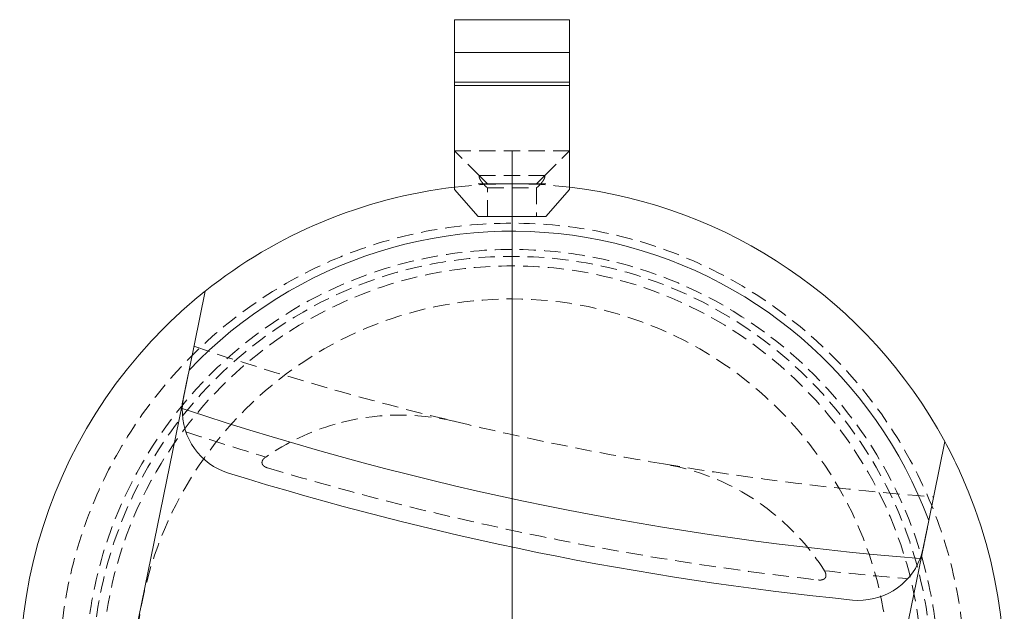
# Model space of a CAD drawing. Extents: x 0 to 59450, y 0 to 42050.
# Tile 293 of 304: x 48155 to 48455, y 30536 to 30716. Entities that reach past the tile are written whole.
import ezdxf

# ---------------------------------------------------------------- set-up
doc = ezdxf.new("R2010")
doc.units = 0
doc.header["$LTSCALE"] = 20
doc.header["$MEASUREMENT"] = 0
doc.linetypes.add('HIDDEN', pattern=[0.375, 0.25, -0.125])
doc.layers.get('0').update_dxf_attribs({"linetype": 'CONTINUOUS'})

msp = doc.modelspace()

# ---------------------------------------------------------------- linework, layer by layer
at = {"color": 3, "linetype": 'Continuous', "lineweight": 13}
for p, q in [((48287.711, 30715.118), (48287.711, 30716.458)), ((48322.711, 30716.458), (48287.711, 30716.458)), ((48287.711, 30706.066), (48287.711, 30715.118)), ((48322.711, 30716.458), (48322.711, 30715.118)), ((48322.711, 30715.118), (48322.711, 30706.066)), ((48322.711, 30706.458), (48287.711, 30706.458)), ((48287.711, 30697.405), (48287.711, 30706.066)), ((48322.711, 30706.066), (48322.711, 30697.405)), ((48287.711, 30664.726), (48287.711, 30697.405)), ((48322.711, 30697.405), (48287.711, 30697.405)), ((48322.711, 30696.458), (48287.711, 30696.458)), ((48322.711, 30697.405), (48322.711, 30664.726)), ((48305.211, 30516.458), (48305.211, 30676.458)), ((48315.477, 30666.458), (48294.944, 30666.458)), ((48287.711, 30664.726), (48294.871, 30656.458)), ((48315.55, 30656.458), (48322.711, 30664.726)), ((48294.871, 30656.458), (48315.55, 30656.458)), ((48211.72, 30633.759), (48206.831, 30609.73)), ((48206.831, 30609.73), (48205.14, 30601.419)), ((48206.084, 30606.056), (48206.064, 30605.959)), ((48206.096, 30606.118), (48206.084, 30606.056)), ((48206.106, 30606.165), (48206.096, 30606.118)), ((48206.116, 30606.217), (48206.106, 30606.165)), ((48206.128, 30606.272), (48206.116, 30606.217)), ((48206.139, 30606.326), (48206.128, 30606.272)), ((48206.149, 30606.378), (48206.139, 30606.326)), ((48206.16, 30606.43), (48206.149, 30606.378)), ((48206.17, 30606.482), (48206.16, 30606.43)), ((48206.181, 30606.534), (48206.17, 30606.482)), ((48206.191, 30606.585), (48206.181, 30606.534)), ((48206.201, 30606.635), (48206.191, 30606.585)), ((48206.212, 30606.685), (48206.201, 30606.635)), ((48206.222, 30606.735), (48206.212, 30606.685)), ((48206.232, 30606.784), (48206.222, 30606.735)), ((48206.242, 30606.833), (48206.232, 30606.784)), ((48206.251, 30606.881), (48206.242, 30606.833)), ((48206.261, 30606.929), (48206.251, 30606.881)), ((48206.271, 30606.976), (48206.261, 30606.929)), ((48206.28, 30607.023), (48206.271, 30606.976)), ((48206.29, 30607.069), (48206.28, 30607.023)), ((48206.299, 30607.115), (48206.29, 30607.069)), ((48206.308, 30607.16), (48206.299, 30607.115)), ((48206.317, 30607.205), (48206.308, 30607.16)), ((48206.326, 30607.25), (48206.317, 30607.205)), ((48206.335, 30607.294), (48206.326, 30607.25)), ((48206.344, 30607.337), (48206.335, 30607.294)), ((48206.353, 30607.38), (48206.344, 30607.337)), ((48206.362, 30607.422), (48206.353, 30607.38)), ((48206.37, 30607.464), (48206.362, 30607.422)), ((48206.378, 30607.506), (48206.37, 30607.464)), ((48206.387, 30607.546), (48206.378, 30607.506)), ((48206.395, 30607.587), (48206.387, 30607.546)), ((48206.403, 30607.627), (48206.395, 30607.587)), ((48206.411, 30607.666), (48206.403, 30607.627)), ((48206.419, 30607.705), (48206.411, 30607.666)), ((48206.427, 30607.743), (48206.419, 30607.705)), ((48206.434, 30607.781), (48206.427, 30607.743)), ((48206.442, 30607.818), (48206.434, 30607.781)), ((48206.449, 30607.855), (48206.442, 30607.818)), ((48206.457, 30607.891), (48206.449, 30607.855)), ((48206.464, 30607.927), (48206.457, 30607.891)), ((48206.471, 30607.962), (48206.464, 30607.927)), ((48206.478, 30607.996), (48206.471, 30607.962)), ((48206.485, 30608.03), (48206.478, 30607.996)), ((48206.492, 30608.063), (48206.485, 30608.03)), ((48206.498, 30608.096), (48206.492, 30608.063)), ((48206.064, 30605.959), (48206.038, 30605.832)), ((48204.853, 30600.009), (48204.842, 30599.952)), ((48204.865, 30600.066), (48204.853, 30600.009)), ((48204.877, 30600.123), (48204.865, 30600.066)), ((48204.888, 30600.18), (48204.877, 30600.123)), ((48204.9, 30600.237), (48204.888, 30600.18)), ((48204.911, 30600.294), (48204.9, 30600.237)), ((48204.923, 30600.351), (48204.911, 30600.294)), ((48204.934, 30600.407), (48204.923, 30600.351)), ((48204.946, 30600.464), (48204.934, 30600.407)), ((48204.957, 30600.521), (48204.946, 30600.464)), ((48204.969, 30600.577), (48204.957, 30600.521)), ((48204.98, 30600.634), (48204.969, 30600.577)), ((48204.992, 30600.691), (48204.98, 30600.634)), ((48205.003, 30600.747), (48204.992, 30600.691)), ((48205.015, 30600.803), (48205.003, 30600.747)), ((48205.026, 30600.86), (48205.015, 30600.803)), ((48205.038, 30600.916), (48205.026, 30600.86)), ((48205.049, 30600.972), (48205.038, 30600.916)), ((48205.061, 30601.028), (48205.049, 30600.972)), ((48205.072, 30601.084), (48205.061, 30601.028)), ((48205.083, 30601.14), (48205.072, 30601.084)), ((48205.095, 30601.196), (48205.083, 30601.14)), ((48205.106, 30601.252), (48205.095, 30601.196)), ((48205.117, 30601.308), (48205.106, 30601.252)), ((48205.129, 30601.364), (48205.117, 30601.308)), ((48205.14, 30601.419), (48205.129, 30601.364)), ((48180.36, 30479.622), (48204.678, 30599.148)), ((48204.705, 30599.279), (48204.678, 30599.148)), ((48204.725, 30599.378), (48204.705, 30599.279)), ((48204.738, 30599.443), (48204.725, 30599.378)), ((48204.749, 30599.493), (48204.738, 30599.443)), ((48204.76, 30599.549), (48204.749, 30599.493)), ((48204.772, 30599.608), (48204.76, 30599.549)), ((48204.784, 30599.666), (48204.772, 30599.608)), ((48204.795, 30599.723), (48204.784, 30599.666)), ((48204.807, 30599.78), (48204.795, 30599.723)), ((48204.818, 30599.837), (48204.807, 30599.78)), ((48204.83, 30599.895), (48204.818, 30599.837)), ((48204.842, 30599.952), (48204.83, 30599.895)), ((48432.214, 30563.875), (48437.102, 30587.904)), ((48430.523, 30555.565), (48432.214, 30563.875)), ((48431.881, 30562.24), (48431.882, 30562.242)), ((48430.398, 30554.949), (48430.409, 30555.005)), ((48430.409, 30555.005), (48430.421, 30555.061)), ((48430.421, 30555.061), (48430.432, 30555.117)), ((48430.432, 30555.117), (48430.444, 30555.175)), ((48430.444, 30555.175), (48430.455, 30555.23)), ((48430.455, 30555.23), (48430.465, 30555.279)), ((48430.465, 30555.279), (48430.478, 30555.342)), ((48430.478, 30555.342), (48430.497, 30555.438)), ((48430.497, 30555.438), (48430.523, 30555.565)), ((48430.061, 30553.294), (48405.743, 30433.768)), ((48430.061, 30553.293), (48430.073, 30553.351)), ((48430.073, 30553.351), (48430.084, 30553.409)), ((48430.084, 30553.409), (48430.096, 30553.466)), ((48430.096, 30553.466), (48430.108, 30553.524)), ((48430.108, 30553.524), (48430.119, 30553.581)), ((48430.119, 30553.581), (48430.131, 30553.639)), ((48430.131, 30553.639), (48430.143, 30553.696)), ((48430.143, 30553.696), (48430.154, 30553.754)), ((48430.154, 30553.754), (48430.166, 30553.811)), ((48430.166, 30553.811), (48430.178, 30553.868)), ((48430.178, 30553.868), (48430.189, 30553.926)), ((48430.189, 30553.926), (48430.201, 30553.983)), ((48430.201, 30553.983), (48430.213, 30554.04)), ((48430.213, 30554.04), (48430.224, 30554.097)), ((48430.224, 30554.097), (48430.236, 30554.154)), ((48430.236, 30554.154), (48430.248, 30554.211)), ((48430.248, 30554.211), (48430.259, 30554.268)), ((48430.259, 30554.268), (48430.271, 30554.325)), ((48430.271, 30554.325), (48430.282, 30554.382)), ((48430.282, 30554.382), (48430.294, 30554.439)), ((48430.294, 30554.439), (48430.306, 30554.496)), ((48430.306, 30554.496), (48430.317, 30554.553)), ((48430.317, 30554.553), (48430.329, 30554.609)), ((48430.329, 30554.609), (48430.34, 30554.666)), ((48430.34, 30554.666), (48430.352, 30554.723)), ((48430.352, 30554.723), (48430.363, 30554.779)), ((48430.363, 30554.779), (48430.375, 30554.836)), ((48430.375, 30554.836), (48430.386, 30554.892)), ((48430.386, 30554.892), (48430.398, 30554.949))]:
    msp.add_line(p, q, dxfattribs=at)
at = {"color": 3, "linetype": 'HIDDEN', "lineweight": 13}
for p, q in [((48295.296, 30668.873), (48287.711, 30676.458)), ((48322.711, 30676.458), (48287.711, 30676.458)), ((48315.125, 30668.873), (48322.711, 30676.458)), ((48315.21, 30668.958), (48295.21, 30668.958)), ((48295.296, 30668.873), (48295.275, 30668.849)), ((48297.711, 30666.458), (48295.296, 30668.873)), ((48312.711, 30666.458), (48297.711, 30666.458)), ((48315.125, 30668.873), (48312.711, 30666.458)), ((48297.711, 30656.458), (48297.711, 30665.208)), ((48297.711, 30665.208), (48312.711, 30665.208)), ((48312.71, 30665.208), (48312.805, 30665.291)), ((48312.711, 30665.208), (48312.711, 30656.458)), ((48205.465, 30603.014), (48205.449, 30602.936)), ((48205.48, 30603.091), (48205.465, 30603.014)), ((48205.496, 30603.168), (48205.48, 30603.091)), ((48205.512, 30603.245), (48205.496, 30603.168)), ((48205.527, 30603.322), (48205.512, 30603.245)), ((48205.543, 30603.398), (48205.527, 30603.322)), ((48205.558, 30603.474), (48205.543, 30603.398)), ((48205.574, 30603.549), (48205.558, 30603.474)), ((48205.589, 30603.624), (48205.574, 30603.549)), ((48205.604, 30603.699), (48205.589, 30603.624)), ((48205.619, 30603.774), (48205.604, 30603.699)), ((48205.634, 30603.848), (48205.619, 30603.774)), ((48205.649, 30603.922), (48205.634, 30603.848)), ((48205.664, 30603.996), (48205.649, 30603.922)), ((48205.679, 30604.069), (48205.664, 30603.996)), ((48205.694, 30604.142), (48205.679, 30604.069)), ((48205.709, 30604.215), (48205.694, 30604.142)), ((48205.724, 30604.287), (48205.709, 30604.215)), ((48205.738, 30604.359), (48205.724, 30604.287)), ((48205.753, 30604.43), (48205.738, 30604.359)), ((48205.767, 30604.501), (48205.753, 30604.43)), ((48205.782, 30604.572), (48205.767, 30604.501)), ((48205.796, 30604.642), (48205.782, 30604.572)), ((48205.81, 30604.712), (48205.796, 30604.642)), ((48205.824, 30604.781), (48205.81, 30604.712)), ((48205.838, 30604.85), (48205.824, 30604.781)), ((48205.852, 30604.919), (48205.838, 30604.85)), ((48205.866, 30604.987), (48205.852, 30604.919)), ((48205.88, 30605.055), (48205.866, 30604.987)), ((48205.894, 30605.122), (48205.88, 30605.055)), ((48205.907, 30605.189), (48205.894, 30605.122)), ((48205.921, 30605.255), (48205.907, 30605.189)), ((48205.934, 30605.321), (48205.921, 30605.255)), ((48205.947, 30605.387), (48205.934, 30605.321)), ((48205.961, 30605.452), (48205.947, 30605.387)), ((48205.974, 30605.516), (48205.961, 30605.452)), ((48205.987, 30605.58), (48205.974, 30605.516)), ((48206, 30605.644), (48205.987, 30605.58)), ((48206.013, 30605.707), (48206, 30605.644)), ((48206.025, 30605.77), (48206.013, 30605.707)), ((48206.038, 30605.832), (48206.025, 30605.77)), ((48205.178, 30601.604), (48205.14, 30601.419)), ((48205.206, 30601.745), (48205.178, 30601.604)), ((48205.225, 30601.836), (48205.206, 30601.745)), ((48205.239, 30601.906), (48205.225, 30601.836)), ((48205.255, 30601.984), (48205.239, 30601.906)), ((48205.272, 30602.067), (48205.255, 30601.984)), ((48205.288, 30602.148), (48205.272, 30602.067)), ((48205.305, 30602.227), (48205.288, 30602.148)), ((48205.321, 30602.307), (48205.305, 30602.227)), ((48205.337, 30602.386), (48205.321, 30602.307)), ((48205.353, 30602.466), (48205.337, 30602.386)), ((48205.369, 30602.545), (48205.353, 30602.466)), ((48205.385, 30602.623), (48205.369, 30602.545)), ((48205.401, 30602.702), (48205.385, 30602.623)), ((48205.417, 30602.78), (48205.401, 30602.702)), ((48205.433, 30602.858), (48205.417, 30602.78)), ((48205.449, 30602.936), (48205.433, 30602.858)), ((48230.168, 30583.223), (48230.134, 30583.2)), ((48431.613, 30560.924), (48431.629, 30561.003)), ((48431.629, 30561.003), (48431.645, 30561.082)), ((48431.645, 30561.082), (48431.661, 30561.159)), ((48431.661, 30561.159), (48431.676, 30561.235)), ((48431.676, 30561.235), (48431.692, 30561.309)), ((48431.692, 30561.309), (48431.707, 30561.382)), ((48431.707, 30561.382), (48431.721, 30561.454)), ((48431.721, 30561.454), (48431.736, 30561.525)), ((48431.736, 30561.525), (48431.75, 30561.594)), ((48431.75, 30561.594), (48431.763, 30561.662)), ((48431.763, 30561.662), (48431.777, 30561.729)), ((48431.777, 30561.729), (48431.791, 30561.796)), ((48431.791, 30561.796), (48431.803, 30561.858)), ((48431.803, 30561.858), (48431.814, 30561.913)), ((48431.814, 30561.913), (48431.828, 30561.981)), ((48431.828, 30561.981), (48431.849, 30562.081)), ((48431.849, 30562.081), (48431.875, 30562.21)), ((48431.001, 30557.915), (48431.024, 30558.026)), ((48431.024, 30558.026), (48431.046, 30558.137)), ((48431.046, 30558.137), (48431.068, 30558.246)), ((48431.068, 30558.246), (48431.091, 30558.355)), ((48431.091, 30558.355), (48431.113, 30558.463)), ((48431.113, 30558.463), (48431.134, 30558.57)), ((48431.134, 30558.57), (48431.156, 30558.676)), ((48431.156, 30558.676), (48431.177, 30558.781)), ((48431.177, 30558.781), (48431.198, 30558.885)), ((48431.198, 30558.885), (48431.22, 30558.989)), ((48431.22, 30558.989), (48431.24, 30559.091)), ((48431.24, 30559.091), (48431.261, 30559.193)), ((48431.261, 30559.193), (48431.282, 30559.293)), ((48431.282, 30559.293), (48431.302, 30559.393)), ((48431.302, 30559.393), (48431.322, 30559.492)), ((48431.322, 30559.492), (48431.342, 30559.589)), ((48431.342, 30559.589), (48431.361, 30559.686)), ((48431.361, 30559.686), (48431.381, 30559.781)), ((48431.381, 30559.781), (48431.4, 30559.876)), ((48431.4, 30559.876), (48431.419, 30559.969)), ((48431.419, 30559.969), (48431.438, 30560.062)), ((48431.438, 30560.062), (48431.456, 30560.153)), ((48431.456, 30560.153), (48431.475, 30560.243)), ((48431.475, 30560.243), (48431.493, 30560.333)), ((48431.493, 30560.333), (48431.511, 30560.42)), ((48431.511, 30560.42), (48431.529, 30560.507)), ((48431.529, 30560.507), (48431.546, 30560.593)), ((48431.546, 30560.593), (48431.563, 30560.677)), ((48431.563, 30560.677), (48431.58, 30560.761)), ((48431.58, 30560.761), (48431.597, 30560.843)), ((48431.597, 30560.843), (48431.613, 30560.924)), ((48430.523, 30555.565), (48430.548, 30555.687)), ((48430.548, 30555.687), (48430.573, 30555.808)), ((48430.573, 30555.808), (48430.597, 30555.93)), ((48430.597, 30555.93), (48430.622, 30556.051)), ((48430.622, 30556.051), (48430.646, 30556.171)), ((48430.646, 30556.171), (48430.671, 30556.291)), ((48430.671, 30556.291), (48430.695, 30556.411)), ((48430.695, 30556.411), (48430.719, 30556.53)), ((48430.719, 30556.53), (48430.744, 30556.649)), ((48430.744, 30556.649), (48430.768, 30556.767)), ((48430.768, 30556.767), (48430.791, 30556.885)), ((48430.791, 30556.885), (48430.815, 30557.002)), ((48430.815, 30557.002), (48430.839, 30557.118)), ((48430.839, 30557.118), (48430.863, 30557.234)), ((48430.863, 30557.234), (48430.886, 30557.349)), ((48430.886, 30557.349), (48430.909, 30557.464)), ((48430.909, 30557.464), (48430.933, 30557.578)), ((48430.933, 30557.578), (48430.956, 30557.691)), ((48430.956, 30557.691), (48430.978, 30557.804)), ((48430.978, 30557.804), (48431.001, 30557.915)), ((48398.592, 30545.773), (48398.643, 30545.767))]:
    msp.add_line(p, q, dxfattribs=at)
for radius in [138, 130, 127.887, 125, 114.931]:
    msp.add_circle((48305.211, 30516.458), radius, dxfattribs=at)
for centre, radius, start, end in [((48305.211, 30516.458), 150, 83.26855, 96.73145), ((48295.714, 30668.626), 0.503, 175.72422, 179.95245), ((48295.813, 30668.622), 0.602, 179.57722, 183.29576), ((48295.644, 30668.635), 0.433, 171.55461, 176.26918), ((48295.924, 30668.624), 0.713, 182.92175, 186.26455), ((48296.047, 30668.634), 0.837, 186.03942, 189.10589), ((48295.585, 30668.647), 0.373, 166.69702, 171.99421), ((48296.207, 30668.654), 0.998, 188.79715, 191.54965), ((48295.537, 30668.662), 0.323, 161.45469, 167.38505), ((48296.359, 30668.682), 1.152, 191.41149, 193.96561), ((48295.499, 30668.678), 0.281, 155.35998, 161.96887), ((48296.544, 30668.723), 1.342, 193.73674, 196.07624), ((48295.483, 30668.688), 0.263, 149.02609, 155.93655), ((48296.751, 30668.778), 1.556, 195.93305, 198.08659), ((48295.485, 30668.686), 0.266, 142.1054, 148.84928), ((48296.994, 30668.851), 1.81, 197.89359, 199.86206), ((48297.241, 30668.937), 2.071, 199.76032, 201.58914), ((48297.53, 30669.044), 2.38, 201.43794, 203.1228), ((48297.827, 30669.167), 2.701, 203.04884, 204.62008), ((48298.167, 30669.315), 3.072, 204.49087, 205.94655), ((48298.507, 30669.477), 3.448, 205.89458, 207.26046), ((48298.892, 30669.667), 3.878, 207.14978, 208.42364), ((48299.272, 30669.87), 4.308, 208.38901, 209.59088), ((48299.696, 30670.102), 4.791, 209.49651, 210.62461), ((48300.106, 30670.342), 5.267, 210.60039, 211.6707), ((48300.557, 30670.612), 5.792, 211.6015, 212.6125), ((48300.987, 30670.884), 6.301, 212.58606, 213.55045), ((48301.451, 30671.183), 6.853, 213.49413, 214.41072), ((48301.887, 30671.479), 7.38, 214.39628, 215.2751), ((48302.347, 30671.797), 7.94, 215.22844, 216.06883), ((48302.772, 30672.105), 8.464, 216.05692, 216.86682), ((48303.213, 30672.427), 9.01, 216.82291, 217.60176), ((48303.614, 30672.735), 9.516, 217.59885, 218.35263), ((48304.01, 30673.042), 10.016, 218.32376, 219.05338), ((48304.354, 30673.319), 10.458, 219.04587, 219.75667), ((48304.715, 30673.611), 10.923, 219.72615, 220.41603), ((48305.054, 30673.902), 11.37, 220.42208, 221.09254), ((48305.272, 30674.086), 11.654, 221.07092, 221.73166), ((48305.354, 30674.163), 11.767, 221.74524, 222.40515), ((48305.748, 30674.508), 12.29, 222.35314, 222.9854), ((48306.425, 30675.139), 13.216, 222.98635, 223.57238), ((48305.838, 30674.602), 12.42, 223.64391, 224.2767), ((48304.289, 30674.876), 12.823, 315.76388, 316.37237), ((48304.356, 30674.813), 12.731, 316.37156, 316.98451), ((48304.471, 30674.698), 12.568, 317.00757, 317.62703), ((48304.622, 30674.562), 12.365, 317.62286, 318.24971), ((48304.817, 30674.38), 12.098, 318.27609, 318.91232), ((48305.052, 30674.174), 11.785, 318.91685, 319.56403), ((48305.321, 30673.937), 11.427, 319.59194, 320.25149), ((48305.632, 30673.677), 11.022, 320.25873, 320.93312), ((48305.965, 30673.399), 10.588, 320.9663, 321.65655), ((48306.34, 30673.1), 10.108, 321.66584, 322.37546), ((48306.723, 30672.796), 9.62, 322.41917, 323.1487), ((48307.146, 30672.477), 9.09, 323.1572, 323.91136), ((48307.565, 30672.163), 8.566, 323.96191, 324.74082), ((48308.018, 30671.839), 8.009, 324.75525, 325.56507), ((48308.455, 30671.531), 7.475, 325.62304, 326.46344), ((48308.92, 30671.218), 6.914, 326.4923, 327.37119), ((48309.359, 30670.929), 6.388, 327.43468, 328.35132), ((48309.82, 30670.642), 5.845, 328.37726, 329.34168), ((48310.246, 30670.38), 5.346, 329.42865, 330.43972), ((48310.686, 30670.127), 4.838, 330.47487, 331.54523), ((48311.086, 30669.901), 4.379, 331.64335, 332.77147), ((48311.493, 30669.688), 3.919, 332.8215, 334.02346), ((48311.858, 30669.502), 3.509, 334.14424, 335.41834), ((48312.223, 30669.331), 3.107, 335.48257, 336.84851), ((48312.543, 30669.187), 2.756, 336.9845, 338.4396), ((48312.863, 30669.056), 2.41, 338.53953, 340.11101), ((48314.657, 30668.524), 0.584, 29.61117, 36.58331), ((48313.142, 30668.949), 2.111, 340.27821, 341.96614), ((48313.405, 30668.86), 1.833, 342.06661, 343.89502), ((48314.964, 30668.675), 0.243, 21.72008, 34.62588), ((48313.624, 30668.79), 1.604, 344.11279, 346.06886), ((48313.855, 30668.729), 1.365, 346.23579, 348.39202), ((48314.854, 30668.637), 0.359, 14.88085, 20.7843), ((48314.065, 30668.68), 1.149, 348.68766, 351.08062), ((48314.205, 30668.657), 1.008, 351.09639, 353.63982), ((48313.252, 30668.463), 1.968, 6.87186, 7.77624), ((48314.636, 30668.63), 0.574, 3.45439, 6.93149), ((48314.274, 30668.645), 0.937, 353.89881, 356.42908), ((48314.695, 30668.618), 0.515, 0.91455, 5.13167), ((48314.488, 30668.622), 0.722, 357.24589, 360.36227), ((48304.734, 30673.531), 10.883, 224.29871, 225.03483), ((48306.454, 30675.166), 13.255, 224.76579, 225.33301), ((48318.65, 30687.476), 30.584, 225.2957, 225.51777), ((48304.874, 30673.637), 11.058, 226.2019, 226.97297), ((48303.964, 30672.654), 9.718, 226.93872, 228.26049), ((48314.145, 30683.73), 24.763, 227.74551, 228.41808), ((48305.16, 30673.932), 11.538, 311.49668, 312.13099), ((48304.708, 30674.436), 12.215, 312.12028, 312.72928), ((48304.413, 30674.758), 12.652, 312.71883, 313.31475), ((48304.401, 30674.765), 12.665, 313.33504, 313.93711), ((48304.339, 30674.832), 12.756, 313.92596, 314.52903), ((48304.274, 30674.893), 12.845, 314.54562, 315.14877), ((48304.244, 30674.926), 12.889, 315.14252, 315.74632), ((48504.579, 31496.383), 928, 251.38147, 256.5), ((48271.133, 30524.013), 72, 76.5, 105.99291), ((48504.579, 31496.383), 928, 256.5, 260.5), ((48271.133, 30524.013), 72, 105.9929, 124.67807), ((48504.579, 31496.383), 953.5, 251.74128, 253.27411), ((48230.573, 30581.49), 1.551, 160.78937, 162.13124), ((48230.61, 30581.477), 1.59, 159.45477, 160.76481), ((48230.648, 30581.46), 1.632, 158.10126, 159.37816), ((48230.682, 30581.447), 1.668, 156.8603, 158.11062), ((48230.716, 30581.43), 1.707, 155.57239, 156.79627), ((48230.75, 30581.414), 1.744, 154.35231, 155.5513), ((48230.79, 30581.393), 1.789, 153.14392, 154.31477), ((48230.829, 30581.373), 1.833, 151.98794, 153.13314), ((48230.872, 30581.348), 1.882, 150.80228, 151.91949), ((48230.914, 30581.324), 1.931, 149.71125, 150.80285), ((48230.961, 30581.295), 1.986, 148.5843, 149.64805), ((48231.007, 30581.266), 2.04, 147.53621, 148.5746), ((48231.057, 30581.232), 2.101, 146.46867, 147.47971), ((48231.106, 30581.199), 2.16, 145.48339, 146.4696), ((48231.16, 30581.159), 2.227, 144.46653, 145.42609), ((48231.212, 30581.123), 2.29, 143.52969, 144.46513), ((48231.268, 30581.077), 2.363, 142.5531, 143.46271), ((48231.323, 30581.036), 2.432, 141.67248, 142.55885), ((48231.382, 30580.986), 2.509, 140.75523, 141.61686), ((48231.439, 30580.938), 2.583, 139.89891, 140.73812), ((48231.503, 30580.882), 2.668, 139.04847, 139.86357), ((48231.559, 30580.833), 2.743, 138.24663, 139.04154), ((48231.617, 30580.778), 2.823, 137.42681, 138.20152), ((48231.672, 30580.727), 2.897, 136.65494, 137.41169), ((48231.731, 30580.67), 2.98, 135.89801, 136.63586), ((48231.788, 30580.613), 3.06, 135.15573, 135.87621), ((48231.852, 30580.547), 3.152, 134.42874, 135.13045), ((48231.912, 30580.484), 3.239, 133.72604, 134.41068), ((48231.98, 30580.411), 3.339, 133.02847, 133.6948), ((48232.044, 30580.342), 3.433, 132.37456, 133.02426), ((48232.116, 30580.26), 3.542, 131.70617, 132.33803), ((48232.184, 30580.182), 3.646, 131.08035, 131.69602), ((48232.26, 30580.093), 3.762, 130.45874, 131.05704), ((48232.331, 30580.007), 3.875, 129.8494, 130.43204), ((48232.412, 30579.909), 4.002, 129.27576, 129.84164), ((48232.489, 30579.813), 4.124, 128.70285, 129.25345), ((48232.575, 30579.702), 4.264, 128.14289, 128.67686), ((48232.655, 30579.6), 4.394, 127.61639, 128.1361), ((48232.738, 30579.489), 4.533, 127.0905, 127.5956), ((48232.833, 30579.362), 4.691, 126.58804, 127.0774), ((48232.956, 30579.19), 4.903, 126.07892, 126.54837), ((48233.01, 30579.114), 4.996, 125.60607, 126.06795), ((48232.997, 30579.133), 4.973, 125.14673, 125.6118), ((48230.281, 30581.563), 1.249, 176.22235, 177.90631), ((48230.263, 30581.565), 1.231, 177.97624, 179.6912), ((48230.251, 30581.565), 1.22, 179.68827, 181.42664), ((48230.24, 30581.567), 1.208, 181.48964, 183.25404), ((48230.298, 30581.562), 1.266, 174.54864, 176.20489), ((48230.234, 30581.566), 1.202, 183.24618, 185.02979), ((48230.227, 30581.567), 1.195, 185.09933, 186.90594), ((48230.321, 30581.558), 1.289, 172.86605, 174.48823), ((48230.229, 30581.567), 1.198, 186.88918, 188.70505), ((48230.343, 30581.555), 1.311, 171.26761, 172.85921), ((48230.234, 30581.568), 1.202, 188.74752, 190.57101), ((48230.37, 30581.549), 1.34, 169.63052, 171.18583), ((48230.398, 30581.544), 1.368, 168.10182, 169.62458), ((48230.246, 30581.57), 1.214, 190.54886, 192.36825), ((48230.43, 30581.535), 1.401, 166.53007, 168.01526), ((48230.259, 30581.574), 1.228, 192.39664, 194.21093), ((48230.461, 30581.528), 1.433, 165.08477, 166.53655), ((48230.274, 30581.577), 1.243, 194.19267, 195.99967), ((48230.497, 30581.516), 1.471, 163.58382, 164.99796), ((48230.285, 30581.581), 1.255, 196.0297, 197.83497), ((48230.532, 30581.505), 1.507, 162.18746, 163.56763), ((48230.3, 30581.585), 1.271, 197.81231, 199.61161), ((48230.311, 30581.59), 1.283, 199.64698, 201.44512), ((48230.327, 30581.595), 1.299, 201.41586, 203.20792), ((48230.339, 30581.602), 1.313, 203.25861, 205.04917), ((48230.354, 30581.608), 1.33, 205.01058, 206.79604), ((48230.365, 30581.615), 1.343, 206.84658, 208.63354), ((48230.384, 30581.624), 1.364, 208.58587, 210.36283), ((48230.404, 30581.637), 1.387, 210.39798, 212.16385), ((48230.441, 30581.658), 1.429, 212.08851, 213.82023), ((48230.49, 30581.69), 1.488, 213.81075, 215.49156), ((48230.536, 30581.721), 1.544, 215.43599, 217.07169), ((48230.58, 30581.754), 1.599, 217.07011, 218.66632), ((48230.623, 30581.786), 1.653, 218.59708, 220.1557), ((48230.664, 30581.821), 1.706, 220.16385, 221.68781), ((48230.704, 30581.855), 1.759, 221.64304, 223.13496), ((48230.74, 30581.889), 1.809, 223.13686, 224.60072), ((48230.777, 30581.923), 1.858, 224.55998, 225.99662), ((48230.81, 30581.958), 1.906, 226.00205, 227.41397), ((48230.839, 30581.987), 1.947, 227.3787, 228.77106), ((48230.859, 30582.012), 1.979, 228.79964, 230.1802), ((48230.896, 30582.053), 2.034, 230.11235, 231.46498), ((48230.948, 30582.117), 2.117, 231.45201, 232.76061), ((48231.023, 30582.21), 2.236, 232.66191, 233.90905), ((48231.134, 30582.358), 2.421, 233.86106, 235.02006), ((48231.237, 30582.498), 2.595, 234.9305, 236.01769), ((48231.346, 30582.657), 2.788, 235.98071, 236.99856), ((48231.466, 30582.832), 3, 236.9054, 237.85534), ((48231.622, 30583.077), 3.291, 237.82235, 238.69213), ((48231.684, 30583.176), 3.408, 238.6639, 239.50661), ((48231.647, 30583.119), 3.34, 239.5623, 240.42508), ((48231.589, 30583.021), 3.226, 240.45471, 241.34996), ((48231.497, 30582.862), 3.042, 241.43192, 242.38307), ((48231.422, 30582.721), 2.882, 242.42058, 243.42765), ((48231.342, 30582.571), 2.713, 243.51328, 244.58678), ((48231.309, 30582.503), 2.637, 244.58808, 245.68953), ((48231.281, 30582.449), 2.576, 245.77952, 246.90191), ((48231.209, 30582.291), 2.402, 246.98737, 248.21231), ((48231.157, 30582.16), 2.261, 248.20891, 249.54258), ((48231.342, 30582.597), 2.736, 249.12076, 250.15738), ((48231.981, 30584.339), 4.591, 250.03564, 250.59477), ((48231.508, 30583.075), 3.242, 251.05507, 252.07503), ((48231.819, 30583.977), 4.196, 251.82459, 253.04167), ((48234.179, 30591.38), 11.965, 252.56919, 253.12875), ((48504.579, 31496.383), 956.5, 253.3618, 263.6382), ((48339.531, 30510.097), 72, 51.00709, 80.5), ((48504.579, 31496.383), 928, 260.5, 265.61853), ((48339.531, 30510.097), 72, 32.32193, 51.00709), ((48399.416, 30547.406), 1.605, 298.45611, 300.0496), ((48399.431, 30547.377), 1.572, 300.11829, 301.72918), ((48399.451, 30547.345), 1.535, 301.72899, 303.36208), ((48399.47, 30547.314), 1.498, 303.41711, 305.07211), ((48399.494, 30547.279), 1.456, 305.07964, 306.76448), ((48399.52, 30547.241), 1.41, 306.8422, 308.5609), ((48504.579, 31496.383), 953.5, 263.72589, 265.25872), ((48391.415, 30543.029), 10.548, 31.3441, 31.84138), ((48399.543, 30547.212), 1.372, 308.55876, 310.30531), ((48397.137, 30546.481), 3.865, 30.72663, 31.76123), ((48399.558, 30547.192), 1.348, 310.35639, 312.11452), ((48397.072, 30546.437), 3.943, 30.13741, 30.79368), ((48399.574, 30547.175), 1.325, 312.10529, 313.87525), ((48392.157, 30543.682), 9.577, 29.41693, 29.62648), ((48399.583, 30547.165), 1.311, 313.91473, 315.6853), ((48396.751, 30546.269), 4.305, 28.93985, 29.45436), ((48397.511, 30546.673), 3.445, 28.49882, 29.18261), ((48399.595, 30547.154), 1.295, 315.66656, 317.44285), ((48397.252, 30546.533), 3.739, 27.87772, 28.49118), ((48399.603, 30547.145), 1.283, 317.48527, 319.26201), ((48397.162, 30546.488), 3.84, 27.2637, 27.8498), ((48397.471, 30546.646), 3.493, 26.63251, 27.27844), ((48399.614, 30547.136), 1.269, 319.23334, 321.01412), ((48397.657, 30546.735), 3.287, 26.00045, 26.68757), ((48399.62, 30547.13), 1.26, 321.06878, 322.84717), ((48397.747, 30546.779), 3.187, 25.30428, 26.00934), ((48399.629, 30547.124), 1.249, 322.8189, 324.59881), ((48397.822, 30546.813), 3.104, 24.61586, 25.33634), ((48397.902, 30546.849), 3.016, 23.86969, 24.60863), ((48399.634, 30547.119), 1.243, 324.63803, 326.41389), ((48397.962, 30546.875), 2.951, 23.14048, 23.89318), ((48399.641, 30547.115), 1.235, 326.38152, 328.15702), ((48398.006, 30546.894), 2.903, 22.37337, 23.13565), ((48399.644, 30547.112), 1.23, 328.20301, 329.97292), ((48398.051, 30546.911), 2.854, 21.61976, 22.39223), ((48398.101, 30546.931), 2.802, 20.84053, 21.6249), ((48399.65, 30547.11), 1.224, 329.93175, 331.69976), ((48398.144, 30546.947), 2.755, 20.0514, 20.84674), ((48399.651, 30547.108), 1.221, 331.75583, 333.51731), ((48398.189, 30546.963), 2.708, 19.25366, 20.06005), ((48398.229, 30546.976), 2.666, 18.44616, 19.26295), ((48399.656, 30547.106), 1.217, 333.48204, 335.24038), ((48398.268, 30546.99), 2.624, 17.60042, 18.42803), ((48399.657, 30547.105), 1.216, 335.27174, 337.02256), ((48398.306, 30547), 2.584, 16.80302, 17.64095), ((48399.66, 30547.104), 1.212, 336.99395, 338.7414), ((48398.345, 30547.013), 2.544, 15.93848, 16.78743), ((48399.661, 30547.103), 1.211, 338.77364, 340.51519), ((48398.376, 30547.021), 2.512, 15.09999, 15.95802), ((48398.404, 30547.028), 2.483, 14.22893, 15.09503), ((48399.662, 30547.103), 1.21, 340.49477, 342.22986), ((48398.452, 30547.04), 2.433, 13.36513, 14.24739), ((48399.656, 30547.105), 1.216, 342.24391, 343.96374), ((48398.53, 30547.059), 2.353, 12.451, 13.36133), ((48399.647, 30547.108), 1.226, 343.92187, 345.62312), ((48398.605, 30547.073), 2.277, 11.5597, 12.49903), ((48399.627, 30547.113), 1.247, 345.63051, 347.29948), ((48398.692, 30547.091), 2.188, 10.59285, 11.56856), ((48398.767, 30547.103), 2.112, 9.63926, 10.64799), ((48399.608, 30547.119), 1.267, 347.24394, 348.88435), ((48398.844, 30547.116), 2.034, 8.59694, 9.64217), ((48399.583, 30547.124), 1.292, 348.89199, 350.49831), ((48398.913, 30547.124), 1.965, 7.56858, 8.64783), ((48399.558, 30547.129), 1.318, 350.44479, 352.01958), ((48398.984, 30547.133), 1.893, 6.45644, 7.57419), ((48399.526, 30547.134), 1.35, 352.01232, 353.54922), ((48399.047, 30547.139), 1.83, 5.35991, 6.51319), ((48399.494, 30547.139), 1.382, 353.49891, 355.00123), ((48399.111, 30547.144), 1.765, 4.1788, 5.37179), ((48399.456, 30547.142), 1.421, 354.99846, 356.46105), ((48399.168, 30547.147), 1.709, 2.99764, 4.22716), ((48399.418, 30547.146), 1.458, 356.39763, 357.82397), ((48399.226, 30547.15), 1.65, 1.74628, 3.01648), ((48399.372, 30547.148), 1.504, 357.82635, 359.21182), ((48399.277, 30547.15), 1.6, 0.49242, 1.79973), ((48399.328, 30547.15), 1.548, 359.15279, 360.5012), ((48399.263, 30551.722), 5.987, 264.05747, 264.55014), ((48399.296, 30552.076), 6.343, 264.55912, 265.02379), ((48399.258, 30551.698), 5.962, 265.07561, 265.56935), ((48399.175, 30550.738), 5, 265.66016, 266.24817), ((48399.134, 30550.195), 4.455, 266.32445, 266.98334), ((48399.108, 30549.789), 4.048, 267.04835, 267.77197), ((48399.091, 30549.461), 3.72, 267.83283, 268.61891), ((48399.078, 30549.129), 3.388, 268.71423, 269.57558), ((48399.072, 30548.884), 3.142, 269.63809, 270.56485), ((48399.07, 30548.655), 2.913, 270.65346, 271.65117), ((48399.073, 30548.456), 2.714, 271.70696, 272.77565), ((48399.079, 30548.246), 2.505, 272.88156, 274.03775), ((48399.085, 30548.146), 2.404, 274.05844, 275.26142), ((48399.087, 30548.108), 2.366, 275.29183, 276.51187), ((48399.085, 30548.152), 2.41, 276.44117, 277.63639), ((48399.066, 30548.302), 2.561, 277.60319, 278.72489), ((48399.051, 30548.421), 2.681, 278.66441, 279.73256), ((48399.033, 30548.538), 2.8, 279.69665, 280.71538), ((48399.012, 30548.667), 2.93, 280.64855, 281.61763), ((48398.974, 30548.859), 3.126, 281.59415, 282.49797), ((48398.961, 30548.922), 3.19, 282.47033, 283.35066), ((48398.971, 30548.867), 3.135, 283.41148, 284.30137), ((48399.018, 30548.674), 2.936, 284.34889, 285.29262), ((48399.096, 30548.361), 2.613, 285.43557, 286.48802), ((48399.158, 30548.141), 2.384, 286.56196, 287.70714), ((48399.215, 30547.949), 2.185, 287.82642, 289.06647), ((48399.269, 30547.783), 2.01, 289.16405, 290.50172), ((48399.327, 30547.615), 1.832, 290.63011, 292.08622), ((48399.363, 30547.524), 1.734, 292.12267, 293.64929), ((48399.381, 30547.477), 1.684, 293.71603, 295.27536), ((48399.396, 30547.447), 1.65, 295.2572, 296.8357), ((48399.403, 30547.43), 1.632, 296.89002, 298.47063)]:
    msp.add_arc(centre, radius, start, end, dxfattribs=at)
at = {"color": 3, "linetype": 'Continuous', "lineweight": 13}
for centre, radius, start, end in [((48305.211, 30516.458), 150, 96.73145, 128.55549), ((48305.211, 30516.458), 150, 28.4445, 83.26855), ((48305.211, 30516.458), 135.566, 20.47348, 136.52657), ((48305.211, 30516.458), 150, 128.55549, 134.94269), ((48305.211, 30516.458), 150, 134.94269, 202.05731), ((48224.739, 30597.432), 20, 168.5, 178.28467), ((48224.739, 30597.432), 20, 178.28467, 252.70884), ((48504.579, 31496.383), 947.066, 251.54323, 265.45677), ((48305.211, 30516.458), 150, 22.05731, 28.4445), ((48504.579, 31496.383), 961.5, 252.70884, 264.29116), ((48305.211, 30516.458), 150, 314.94269, 382.05731), ((48432.532, 30562.094), 0.667, 167.41182, 167.53056), ((48410.924, 30559.552), 20, 338.71533, 348.5), ((48410.924, 30559.552), 20, 264.29116, 338.71533)]:
    msp.add_arc(centre, radius, start, end, dxfattribs=at)

doc.saveas('drawing.dxf')
